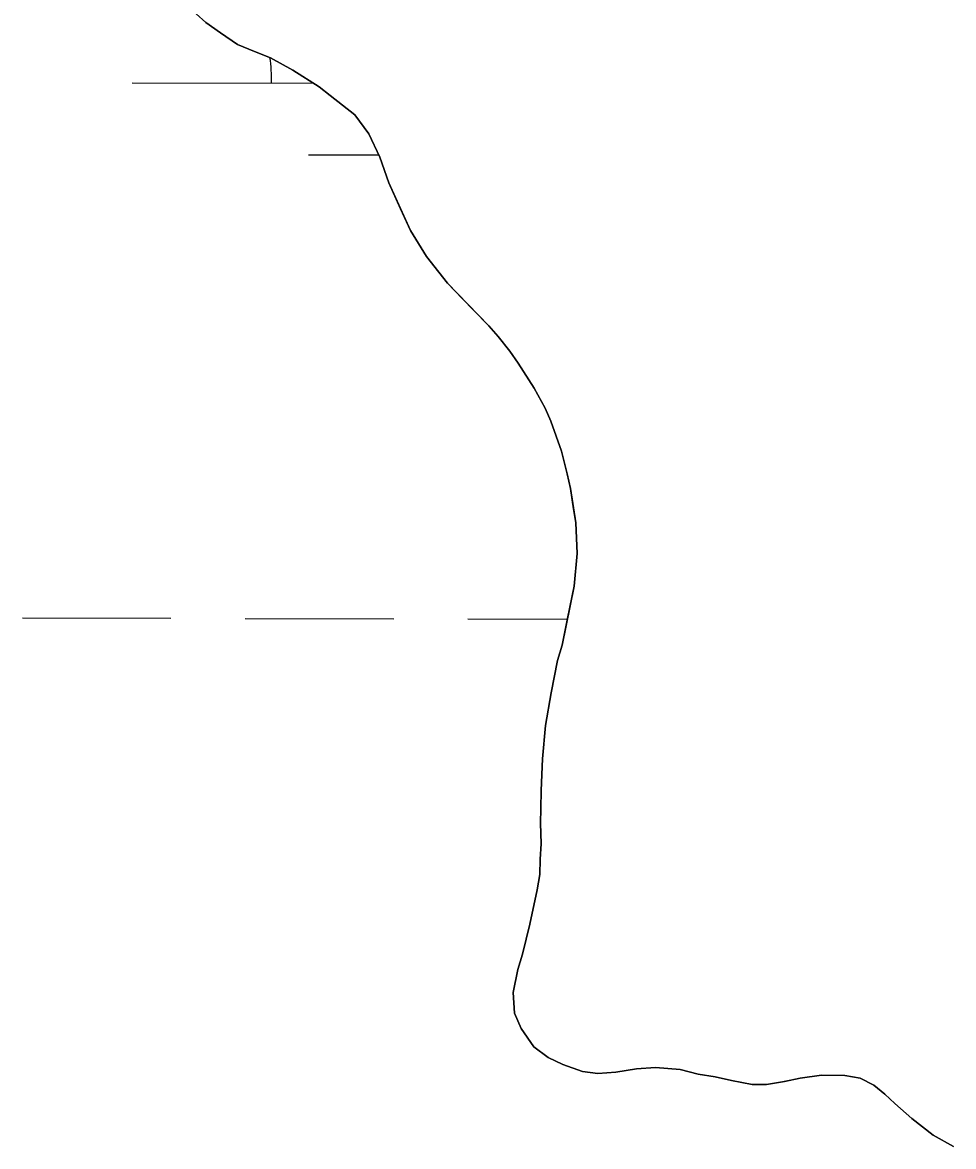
# Model space of a CAD drawing. Extents: x 3180038 to 3217926, y 922069 to 947485.
# Drawn here: x 3209374.1 to 3209574.7, y 938329.3 to 938571.5 of the extents above; entities that cross this region are included whole.
import ezdxf

# ---------------------------------------------------------------- set-up
doc = ezdxf.new("R2010")
doc.units = 0
for name, color, linetype in [('V-SITE-VEGE', 7, 'Continuous'), ('V-TOPO-SHOR', 7, 'Continuous'), ('V-WETL-SWMP', 7, 'Continuous')]:
    doc.layers.add(name, color=color, linetype=linetype)

msp = doc.modelspace()

# ---------------------------------------------------------------- linework, layer by layer
at = {"layer": 'V-SITE-VEGE'}
for p, q in [((3209413.63, 938571.53), (3209416.74, 938569.27)), ((3209416.74, 938569.27), (3209420.4, 938566.81)), ((3209420.4, 938566.81), (3209427.56, 938563.94)), ((3209427.56, 938563.94), (3209432.33, 938561.28)), ((3209432.33, 938561.28), (3209438.01, 938557.68)), ((3209438.01, 938557.68), (3209445.68, 938551.65)), ((3209445.68, 938551.65), (3209448.76, 938547.54)), ((3209448.76, 938547.54), (3209451.09, 938542.52)), ((3209451.09, 938542.52), (3209453.04, 938536.94)), ((3209453.04, 938536.94), (3209457.69, 938526.71)), ((3209457.69, 938526.71), (3209461.12, 938521.12)), ((3209461.12, 938521.12), (3209463.84, 938517.75)), ((3209463.84, 938517.75), (3209465.66, 938515.32)), ((3209465.66, 938515.32), (3209474.58, 938506.13)), ((3209474.58, 938506.13), (3209476.58, 938503.88)), ((3209476.58, 938503.88), (3209479.12, 938500.7)), ((3209479.12, 938500.7), (3209480.93, 938498.09)), ((3209480.93, 938498.09), (3209484.36, 938492.68)), ((3209484.36, 938492.68), (3209486.7, 938488.39)), ((3209486.7, 938488.39), (3209487.95, 938485.6)), ((3209487.95, 938485.6), (3209490.26, 938479.1)), ((3209490.26, 938479.1), (3209491.48, 938474.28)), ((3209491.48, 938474.28), (3209492.17, 938471.12)), ((3209492.17, 938471.12), (3209493.35, 938463.71)), ((3209493.35, 938463.71), (3209493.63, 938457.06)), ((3209493.63, 938457.06), (3209492.97, 938450.04)), ((3209492.97, 938450.04), (3209490.38, 938437.33)), ((3209490.38, 938437.33), (3209489.41, 938434.02)), ((3209489.41, 938434.02), (3209488.01, 938427.01)), ((3209488.01, 938427.01), (3209486.8, 938420.01)), ((3209486.8, 938420.01), (3209486.13, 938412.81)), ((3209486.13, 938412.81), (3209485.85, 938405.97)), ((3209485.85, 938405.97), (3209485.74, 938398.95)), ((3209485.74, 938398.95), (3209485.86, 938394.52)), ((3209485.86, 938394.52), (3209485.63, 938391.19)), ((3209485.63, 938391.19), (3209485.58, 938387.87)), ((3209485.58, 938387.87), (3209484.98, 938384.55)), ((3209484.98, 938384.55), (3209483.39, 938377.18)), ((3209483.39, 938377.18), (3209481.81, 938370.73)), ((3209481.81, 938370.73), (3209480.84, 938367.42)), ((3209480.84, 938367.42), (3209479.85, 938362.45)), ((3209479.85, 938362.45), (3209480.15, 938358.01)), ((3209480.15, 938358.01), (3209481.58, 938354.66)), ((3209481.58, 938354.66), (3209484.29, 938350.74)), ((3209484.29, 938350.74), (3209487.4, 938348.48)), ((3209487.4, 938348.48), (3209490.52, 938346.95)), ((3209490.52, 938346.95), (3209494.75, 938345.41)), ((3209506.4, 938345.98), (3209510.47, 938346.29)), ((3209510.47, 938346.29), (3209515.82, 938345.84)), ((3209494.75, 938345.41), (3209498.07, 938344.99)), ((3209498.07, 938344.99), (3209501.95, 938345.3)), ((3209501.95, 938345.3), (3209506.4, 938345.98)), ((3209515.82, 938345.84), (3209519.69, 938344.86)), ((3209519.69, 938344.86), (3209523.38, 938344.25)), ((3209523.38, 938344.25), (3209526.88, 938343.46)), ((3209534.44, 938342.6), (3209541.67, 938343.98)), ((3209541.67, 938343.98), (3209546.3, 938344.65)), ((3209546.3, 938344.65), (3209551.29, 938344.57)), ((3209551.29, 938344.57), (3209554.61, 938343.97)), ((3209554.61, 938343.97), (3209557.54, 938342.45)), ((3209526.88, 938343.46), (3209531.3, 938342.65)), ((3209531.3, 938342.65), (3209534.44, 938342.6)), ((3209557.54, 938342.45), (3209559.92, 938340.56)), ((3209559.92, 938340.56), (3209562.1, 938338.5)), ((3209562.1, 938338.5), (3209565.75, 938335.3)), ((3209565.75, 938335.3), (3209570.32, 938331.72)), ((3209570.32, 938331.72), (3209574.72, 938329.26))]:
    msp.add_line(p, q, dxfattribs=at)
at = {"layer": 'V-TOPO-SHOR'}
for points in [[(3209438.01, 938557.68), (3209432.33, 938561.28), (3209427.56, 938563.94), (3209424.07, 938565.28), (3209420.4, 938566.81), (3209416.74, 938569.27), (3209413.63, 938571.53), (3209409.44, 938575.29)], [(3209574.72, 938329.26), (3209570.32, 938331.72), (3209565.75, 938335.3), (3209562.1, 938338.5), (3209559.92, 938340.56), (3209557.54, 938342.45), (3209554.61, 938343.97), (3209551.29, 938344.57), (3209546.3, 938344.65), (3209541.67, 938343.98), (3209538.33, 938343.29), (3209534.44, 938342.6), (3209531.3, 938342.65), (3209526.88, 938343.46), (3209523.38, 938344.25), (3209519.69, 938344.86), (3209515.82, 938345.84), (3209510.47, 938346.29), (3209506.4, 938345.98), (3209501.95, 938345.3), (3209498.07, 938344.99), (3209494.75, 938345.41), (3209490.52, 938346.95), (3209487.4, 938348.48), (3209484.29, 938350.74), (3209481.58, 938354.66), (3209480.15, 938358.01), (3209479.85, 938362.45), (3209480.84, 938367.42), (3209481.81, 938370.73), (3209483.39, 938377.18), (3209484.98, 938384.55), (3209485.58, 938387.87), (3209485.63, 938391.19), (3209485.86, 938394.52), (3209485.74, 938398.95), (3209485.79, 938402.1), (3209485.85, 938405.98), (3209486.13, 938412.81), (3209486.8, 938420.01), (3209488.01, 938427.01), (3209489.41, 938434.02), (3209490.38, 938437.33), (3209491.57, 938443.04), (3209492.97, 938450.04), (3209493.63, 938457.06), (3209493.35, 938463.71), (3209492.85, 938466.68), (3209492.17, 938471.12), (3209491.48, 938474.28), (3209490.26, 938479.1), (3209487.95, 938485.6), (3209486.7, 938488.39), (3209484.36, 938492.68), (3209480.93, 938498.09), (3209479.12, 938500.7), (3209476.58, 938503.88), (3209474.58, 938506.13), (3209471.3, 938509.51), (3209468.93, 938511.94), (3209465.66, 938515.32), (3209463.84, 938517.75), (3209461.12, 938521.12), (3209457.69, 938526.71), (3209455.54, 938531.36), (3209453.04, 938536.94), (3209451.09, 938542.52), (3209448.76, 938547.54), (3209445.68, 938551.65), (3209440.38, 938555.8), (3209438.01, 938557.68)]]:
    msp.add_lwpolyline(points, dxfattribs=at)
at = {"layer": 'V-WETL-SWMP'}
for p, q in [((3209397.76, 938558.56), (3209436.75, 938558.47)), ((3209435.73, 938543.04), (3209450.86, 938543.01)), ((3209374.09, 938443.18), (3209406.09, 938443.11)), ((3209422.09, 938443.07), (3209454.09, 938443)), ((3209470.09, 938442.96), (3209491.54, 938442.91))]:
    msp.add_line(p, q, dxfattribs=at)
for points in [[(3209409.44, 938575.29), (3209413.63, 938571.53), (3209416.74, 938569.27), (3209420.4, 938566.81), (3209424.07, 938565.28), (3209427.56, 938563.93), (3209432.33, 938561.28), (3209438.01, 938557.68), (3209440.38, 938555.8), (3209445.68, 938551.65), (3209448.76, 938547.54), (3209451.09, 938542.52), (3209453.04, 938536.94), (3209455.54, 938531.36), (3209457.69, 938526.71), (3209461.12, 938521.11), (3209463.84, 938517.75), (3209465.66, 938515.32), (3209468.93, 938511.94), (3209471.3, 938509.51), (3209474.58, 938506.13), (3209476.58, 938503.88), (3209479.12, 938500.7), (3209480.93, 938498.09), (3209484.36, 938492.68), (3209486.7, 938488.39), (3209487.95, 938485.6), (3209490.26, 938479.1), (3209491.48, 938474.28), (3209492.17, 938471.12), (3209492.85, 938466.68), (3209493.36, 938463.71), (3209493.63, 938457.06), (3209492.97, 938450.04), (3209491.57, 938443.04), (3209490.38, 938437.33), (3209489.41, 938434.02), (3209488.01, 938427.01), (3209486.8, 938420.01), (3209486.13, 938412.81), (3209485.85, 938405.98), (3209485.79, 938402.1), (3209485.74, 938398.95), (3209485.86, 938394.52), (3209485.63, 938391.19), (3209485.58, 938387.87), (3209484.98, 938384.55), (3209483.39, 938377.18), (3209481.82, 938370.74), (3209480.84, 938367.42), (3209479.85, 938362.45), (3209480.15, 938358.01), (3209481.58, 938354.66), (3209484.29, 938350.74), (3209487.4, 938348.47), (3209490.52, 938346.95), (3209494.75, 938345.41), (3209498.07, 938344.99), (3209501.95, 938345.3), (3209506.4, 938345.98), (3209510.47, 938346.29), (3209515.82, 938345.84), (3209519.69, 938344.86), (3209523.38, 938344.25), (3209526.88, 938343.46), (3209531.3, 938342.65), (3209534.44, 938342.6), (3209538.33, 938343.29), (3209541.67, 938343.98)], [(3209541.67, 938343.98), (3209546.3, 938344.65), (3209551.29, 938344.57), (3209554.61, 938343.97), (3209557.54, 938342.45), (3209559.92, 938340.56), (3209562.1, 938338.5), (3209565.75, 938335.3), (3209570.32, 938331.72), (3209574.72, 938329.26)]]:
    msp.add_lwpolyline(points, dxfattribs=at)
msp.add_arc((3209392.52, 938559.05), 35.25, 359.099, 8.0614, dxfattribs=at)

doc.saveas('drawing.dxf')
